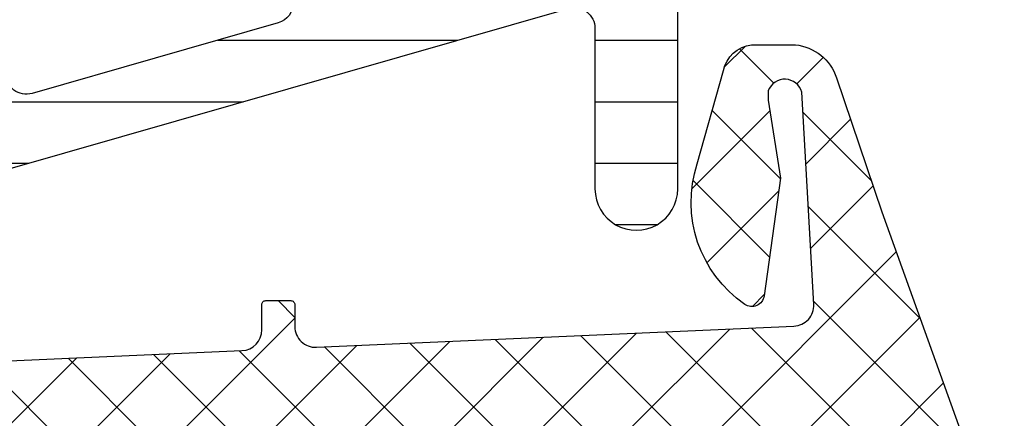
# Model space of a CAD drawing. Header units: millimetres. Extents: x 247761 to 294611, y 172579 to 236863.
# Tile 335 of 596: x 276250 to 276273, y 185305 to 185315. Entities that reach past the tile are written whole.
import ezdxf

# ---------------------------------------------------------------- set-up
doc = ezdxf.new("R2010")
doc.units = ezdxf.units.MM
doc.layers.add('FASÁDA DETAILNÍ', color=4, linetype='Continuous')
doc.layers.add('NOVA', color=240, linetype='Continuous')

# ---------------------------------------------------------------- blocks, each defined once
blk = doc.blocks.new('A$C69D17D4D')
at = {"layer": 'FASÁDA DETAILNÍ'}
h = blk.add_hatch(dxfattribs=at)
h.set_pattern_fill('ANSI31', color=256, scale=0.468, angle=135, style=0)
h.set_pattern_definition([(180, (1636.818060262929, 11954.49993115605), (-4.240520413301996e-16, -1.4859), [])])
edge = h.paths.add_edge_path(flags=16)
edge.add_line((1618.729582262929, 11952.15183115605), (1620.012944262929, 11949.92912115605))
edge.add_ellipse((1618.28121929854, 11948.92924877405), major_axis=(-1.999654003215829, 0), ratio=1, start_angle=150.000045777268, end_angle=210.0015014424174, ccw=False)
edge.add_line((1620.012971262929, 11947.92942315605), (1619.360843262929, 11946.79990515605))
edge.add_ellipse((1616.762763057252, 11948.29990828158), major_axis=(-3.000005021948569, 0), ratio=1, start_angle=106.0000547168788, end_angle=149.9999864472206, ccw=False)
edge.add_line((1617.589679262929, 11945.41611915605), (1613.918657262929, 11944.36347115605))
edge.add_ellipse((1613.780838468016, 11944.84410218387), major_axis=(-0.5000002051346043, 0), ratio=1, start_angle=-0.0007989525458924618, end_angle=106.0000072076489, ccw=False)
edge.add_line((1613.280838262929, 11944.84410915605), (1613.280948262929, 11952.40186215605))
edge.add_ellipse((1613.780948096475, 11952.40185232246), major_axis=(-0.4999998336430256, 0), ratio=1, start_angle=269.9991787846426, end_angle=359.9988731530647, ccw=False)
edge.add_line((1613.780955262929, 11952.90185215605), (1617.430604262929, 11952.90179615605))
edge.add_ellipse((1617.430564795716, 11951.40179690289), major_axis=(-1.49999925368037, 0), ratio=1, start_angle=210.0015272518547, end_angle=269.9984924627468, ccw=False)
edge = h.paths.add_edge_path(flags=16)
edge.add_line((1611.680946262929, 11952.40188015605), (1611.680819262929, 11944.09855015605))
edge.add_ellipse((1611.180818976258, 11944.0985584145), major_axis=(-0.5000002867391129, 0), ratio=1, start_angle=105.99994393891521, end_angle=179.9990536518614, ccw=False)
edge.add_line((1611.318637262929, 11943.61792715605), (1605.365875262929, 11941.91100015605))
edge.add_ellipse((1605.22805624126, 11942.39163088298), major_axis=(-0.4999999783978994, 0), ratio=1, start_angle=-0.0009480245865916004, end_angle=106.00004168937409, ccw=False)
edge.add_line((1604.728056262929, 11942.39163915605), (1604.728226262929, 11952.40199315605))
edge.add_ellipse((1605.228226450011, 11952.40198096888), major_axis=(-0.5000001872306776, 0), ratio=1, start_angle=269.9991047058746, end_angle=359.9986034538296, ccw=False)
edge.add_line((1605.228234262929, 11952.90198115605), (1611.180954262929, 11952.90189115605))
edge.add_ellipse((1611.180945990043, 11952.40189088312), major_axis=(-0.5000002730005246, 0), ratio=1, start_angle=179.998770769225, end_angle=269.9990519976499, ccw=False)
edge = h.paths.add_edge_path(flags=16)
edge.add_line((1597.363922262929, 11941.85284415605), (1595.530033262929, 11945.02923415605))
edge.add_ellipse((1598.128113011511, 11946.52923401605), major_axis=(-3.000002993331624, 0), ratio=1, start_angle=-30.00149175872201, end_angle=29.999963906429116, ccw=False)
edge.add_line((1595.530073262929, 11948.02930315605), (1597.910568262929, 11952.15218615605))
edge.add_ellipse((1599.209586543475, 11951.40215049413), major_axis=(-1.500000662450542, 0), ratio=1, start_angle=269.9984828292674, end_angle=329.9984416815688, ccw=False)
edge.add_line((1599.209626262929, 11952.90215115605), (1602.628240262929, 11952.90206015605))
edge.add_ellipse((1602.628226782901, 11952.40206067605), major_axis=(-0.4999994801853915, 0), ratio=1, start_angle=179.9985653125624, end_angle=269.9984553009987, ccw=False)
edge.add_line((1603.128226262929, 11952.40204815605), (1603.128045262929, 11942.10273315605))
edge.add_ellipse((1602.128044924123, 11942.10275149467), major_axis=(-1.000000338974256, 0), ratio=1, start_angle=89.99847242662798, end_angle=179.9989492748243, ccw=False)
edge.add_line((1602.128018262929, 11941.10275115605), (1598.662920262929, 11941.10284415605))
edge.add_ellipse((1598.66296044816, 11942.60284429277), major_axis=(-1.500000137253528, 0), ratio=1, start_angle=30.000003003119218, end_angle=89.9984650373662, ccw=False)
edge = h.paths.add_edge_path()
edge.add_line((1595.516116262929, 11939.50297615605), (1602.069179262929, 11939.50275415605))
edge.add_arc((1602.069346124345, 11944.50275185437), 4.999997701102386, 269.9980879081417, 286.0000237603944)
edge.add_line((1603.447534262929, 11939.69644615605), (1618.333952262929, 11943.96505715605))
edge.add_arc((1618.471770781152, 11943.4844268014), 0.4999994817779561, -7.395134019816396e-05, 105.9999979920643, ccw=False)
edge.add_line((1618.971770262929, 11943.48442615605), (1618.971770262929, 11939.60105215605))
edge.add_arc((1619.971770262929, 11939.60103215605), 1.0000000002, 179.9988540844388, 359.9988540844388)
edge.add_line((1620.971770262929, 11939.60101215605), (1620.971958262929, 11944.29934815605))
edge.add_line((1620.971958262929, 11944.29934815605), (1621.128010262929, 11944.29934815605))
edge.add_arc((1621.128010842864, 11944.59934814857), 0.2999999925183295, 269.9998892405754, 338.0261541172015)
edge.add_line((1621.406217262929, 11944.48709315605), (1622.379404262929, 11946.89899515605))
edge.add_arc((1622.564875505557, 11946.82415855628), 0.2000002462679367, 65.85901776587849, 158.0262022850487, ccw=False)
edge.add_line((1622.646672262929, 11947.00666715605), (1624.245357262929, 11946.29016715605))
edge.add_arc((1624.552095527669, 11946.97457291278), 0.7499997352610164, 245.8589415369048, 360.000018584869)
edge.add_line((1625.302095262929, 11946.97457315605), (1625.302095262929, 11952.08212215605))
edge.add_arc((1624.702095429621, 11952.08212202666), 0.5999998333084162, 1.235585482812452e-05, 120.142924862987)
edge.add_line((1624.400800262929, 11952.60098715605), (1622.228843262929, 11951.33977115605))
edge.add_arc((1622.078194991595, 11951.59920380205), 0.3000003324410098, 196.0000690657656, 300.1430306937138, ccw=False)
edge.add_line((1621.789816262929, 11951.51651215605), (1621.355549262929, 11953.03098415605))
edge.add_line((1621.355549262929, 11953.03098415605), (1620.593001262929, 11954.35175615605))
edge.add_arc((1620.333194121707, 11954.20175541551), 0.2999999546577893, 30.00016831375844, 92.46330478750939)
edge.add_line((1620.320300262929, 11954.50147815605), (1596.330646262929, 11954.50147815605))
edge.add_arc((1596.310691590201, 11954.20214243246), 0.3000001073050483, 86.18612376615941, 149.999852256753)
edge.add_line((1596.050884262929, 11954.35214315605), (1595.288316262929, 11953.03133715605))
edge.add_line((1595.288316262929, 11953.03133715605), (1594.854049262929, 11951.51686615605))
edge.add_arc((1594.565670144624, 11951.59955730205), 0.3000005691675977, 239.857081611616, 344.00004323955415, ccw=False)
edge.add_line((1594.415022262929, 11951.34012415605), (1592.243066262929, 11952.60134015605))
edge.add_arc((1591.941770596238, 11952.08247473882), 0.6000003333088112, 59.8570476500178, 179.9999601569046)
edge.add_line((1591.341770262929, 11952.08247515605), (1591.341770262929, 11942.17887515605))
edge.add_arc((1592.091770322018, 11942.17887441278), 0.7500000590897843, 179.9999432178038, 294.1410202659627)
edge.add_line((1592.398508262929, 11941.49446815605), (1593.997193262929, 11942.21096815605))
edge.add_arc((1594.078990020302, 11942.02845955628), 0.2000002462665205, 21.973797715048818, 114.1409822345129, ccw=False)
edge.add_line((1594.264461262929, 11942.10329615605), (1595.237920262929, 11939.69072115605))
edge.add_arc((1595.516126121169, 11939.80297531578), 0.2999991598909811, 201.9737385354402, 269.9981172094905)
h = blk.add_hatch(dxfattribs=at)
h.set_pattern_fill('ANSI37', color=256, scale=0.48, angle=180, style=0)
h.set_pattern_definition([(225, (1618.818060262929, 11924.49993133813), (1.077630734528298, -1.077630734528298), []), (315, (1618.818060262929, 11924.49993133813), (1.077630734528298, 1.077630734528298), [])])
edge = h.paths.add_edge_path(flags=16)
edge.add_line((1622.219337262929, 11923.83563733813), (1622.119593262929, 11922.44278333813))
edge.add_arc((1622.718060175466, 11922.39992584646), 0.5999995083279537, 175.9039194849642, 270.0000083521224)
edge.add_arc((1622.718060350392, 11922.39992584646), 0.5999995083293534, 269.9999916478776, 364.0960805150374)
edge.add_line((1623.316527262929, 11922.44278333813), (1623.216783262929, 11923.83563733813))
edge.add_arc((1622.718060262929, 11923.7999228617), 0.5000001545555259, 4.096064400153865, 175.903935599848)
edge = h.paths.add_edge_path(flags=16)
edge.add_arc((1624.318056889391, 11926.99993096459), 0.49999962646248, 179.9999571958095, 270.0000428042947)
edge.add_line((1624.318057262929, 11926.49993133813), (1627.911742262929, 11926.49993133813))
edge.add_arc((1627.911742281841, 11926.99993167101), 0.5000003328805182, 269.9999978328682, 383.218026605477)
edge.add_line((1628.371248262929, 11927.19704733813), (1625.655370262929, 11933.52814933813))
edge.add_arc((1625.195864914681, 11933.33103341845), 0.4999998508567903, 23.21808179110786, 92.50011063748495)
edge.add_line((1625.174054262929, 11933.83055733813), (1624.296247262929, 11933.79223133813))
edge.add_arc((1624.318056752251, 11933.29270772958), 0.4999994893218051, 92.49997911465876, 180.0000448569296)
edge.add_line((1623.818057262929, 11933.29270733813), (1623.818057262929, 11926.99993133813))
edge = h.paths.add_edge_path(flags=16)
edge.add_line((1598.764138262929, 11932.40809333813), (1594.615468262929, 11923.51124033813))
edge.add_arc((1595.068622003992, 11923.29993120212), 0.4999998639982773, 154.9999920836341, 270.0000296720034)
edge.add_line((1595.068622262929, 11922.79993133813), (1604.418057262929, 11922.79993133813))
edge.add_arc((1604.418057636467, 11923.29993096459), 0.4999996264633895, 269.9999571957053, 360.0000428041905)
edge.add_line((1604.918057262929, 11923.29993133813), (1604.918057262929, 11932.42385433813))
edge.add_arc((1604.418057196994, 11932.42385417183), 0.5000000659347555, 1.905586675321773e-05, 92.50002724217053)
edge.add_line((1604.396247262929, 11932.92337833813), (1599.195483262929, 11932.69630833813))
edge.add_arc((1599.217292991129, 11932.19678293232), 0.5000012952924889, 92.49999747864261, 154.9999080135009)
edge = h.paths.add_edge_path(flags=16)
edge.add_arc((1607.618056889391, 11923.29993096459), 0.49999962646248, 179.9999571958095, 270.0000428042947)
edge.add_line((1607.618057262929, 11922.79993133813), (1614.818057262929, 11922.79993133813))
edge.add_arc((1614.818057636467, 11923.29993096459), 0.4999996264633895, 269.9999571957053, 360.0000428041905)
edge.add_line((1615.318057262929, 11923.29993133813), (1615.318057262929, 11924.49993133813))
edge.add_arc((1617.318055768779, 11924.49993283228), 1.999998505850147, 89.99995719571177, 180.0000428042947, ccw=False)
edge.add_line((1617.318057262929, 11926.49993133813), (1621.118057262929, 11926.49993133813))
edge.add_arc((1621.118057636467, 11926.99993096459), 0.4999996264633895, 269.9999571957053, 360.0000428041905)
edge.add_line((1621.618057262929, 11926.99993133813), (1621.618057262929, 11933.15299233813))
edge.add_arc((1621.118057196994, 11933.15299217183), 0.5000000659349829, 1.905586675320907e-05, 92.50002724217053)
edge.add_line((1621.096247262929, 11933.65251633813), (1615.596247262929, 11933.41238133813))
edge.add_arc((1615.618056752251, 11932.91285772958), 0.499999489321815, 92.49997911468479, 180.0000448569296)
edge.add_line((1615.118057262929, 11932.91285733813), (1615.118057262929, 11927.59993133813))
edge.add_arc((1614.018057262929, 11927.59993133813), 1.099999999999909, -180, 0, ccw=False)
edge.add_line((1612.918057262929, 11927.59993133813), (1612.918057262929, 11932.77314233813))
edge.add_arc((1612.418057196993, 11932.77314217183), 0.500000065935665, 1.905586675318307e-05, 92.50002724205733)
edge.add_line((1612.396247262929, 11933.27266633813), (1607.596247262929, 11933.06309333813))
edge.add_arc((1607.618056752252, 11932.56356972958), 0.4999994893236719, 92.49997911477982, 180.0000448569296)
edge.add_line((1607.118057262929, 11932.56356933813), (1607.118057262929, 11923.29993133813))
edge = h.paths.add_edge_path()
edge.add_line((1592.405004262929, 11924.68638833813), (1596.502853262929, 11933.47425433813))
edge.add_ellipse((1599.221778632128, 11932.20639684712), major_axis=(-3.000002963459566, 0), ratio=1, start_angle=272.500058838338, end_angle=334.99996937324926, ccw=False)
edge.add_line((1599.090917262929, 11935.20354433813), (1599.739867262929, 11935.23187833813))
edge.add_ellipse((1599.718057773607, 11935.73140194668), major_axis=(-0.4999994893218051, 0), ratio=1, start_angle=92.49997911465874, end_angle=180.0000448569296)
edge.add_line((1600.218057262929, 11935.73140233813), (1600.218057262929, 11936.69993133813))
edge.add_ellipse((1600.318057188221, 11936.69993141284), major_axis=(-0.09999992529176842, 0), ratio=1, start_angle=-90.00004280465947, end_angle=4.280439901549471e-05, ccw=False)
edge.add_line((1600.318057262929, 11936.79993133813), (1600.918057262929, 11936.79993133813))
edge.add_ellipse((1600.918057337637, 11936.69993141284), major_axis=(-0.09999992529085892, 0), ratio=1, start_angle=179.9999571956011, end_angle=270.00004280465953, ccw=False)
edge.add_line((1601.018057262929, 11936.69993133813), (1601.018057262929, 11935.79689333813))
edge.add_ellipse((1601.518057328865, 11935.79689350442), major_axis=(-0.500000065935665, 0), ratio=1, start_angle=1.905586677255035e-05, end_angle=92.50002724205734)
edge.add_line((1601.539867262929, 11935.29736933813), (1610.440161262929, 11935.69120733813))
edge.add_ellipse((1610.418057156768, 11936.19071861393), major_axis=(-0.5000001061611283, 0), ratio=1, start_angle=92.53376922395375, end_angle=180.000082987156)
edge.add_line((1610.918057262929, 11936.19071933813), (1610.918057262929, 11936.79993133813))
edge.add_ellipse((1611.018057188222, 11936.79993141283), major_axis=(-0.09999992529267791, 0), ratio=1, start_angle=-90.00004280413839, end_angle=4.280439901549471e-05, ccw=False)
edge.add_line((1611.018057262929, 11936.89993133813), (1611.618057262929, 11936.89993133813))
edge.add_ellipse((1611.618057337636, 11936.79993141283), major_axis=(-0.09999992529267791, 0), ratio=1, start_angle=179.9999571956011, end_angle=270.0000428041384, ccw=False)
edge.add_line((1611.718057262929, 11936.79993133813), (1611.718057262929, 11936.27036933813))
edge.add_ellipse((1612.21805776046, 11936.27036903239), major_axis=(-0.5000004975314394, 0), ratio=1, start_angle=-3.503449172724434e-05, end_angle=92.53369799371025)
edge.add_line((1612.240161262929, 11935.77085733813), (1623.780386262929, 11936.28151333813))
edge.add_ellipse((1623.758576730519, 11936.78103793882), major_axis=(-0.5000004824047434, 0), ratio=1, start_angle=92.49997908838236, end_angle=183.2170573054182)
edge.add_line((1624.257789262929, 11936.80909733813), (1623.969226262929, 11941.94284033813))
edge.add_ellipse((1623.558808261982, 11941.8272849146), major_axis=(-0.4263754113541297, 0), ratio=1, start_angle=195.724854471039, end_angle=339.2410276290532)
edge.add_line((1623.160113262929, 11941.97840833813), (1623.161353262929, 11941.74580533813))
edge.add_line((1623.161353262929, 11941.74580533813), (1623.459491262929, 11939.86322633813))
edge.add_line((1623.459491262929, 11939.86322633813), (1623.059065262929, 11937.01394133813))
edge.add_ellipse((1622.761984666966, 11937.05569193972), major_axis=(-0.2999999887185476, 0), ratio=1, start_angle=55.40225361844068, end_angle=172.0002559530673, ccw=False)
edge.add_ellipse((1624.295098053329, 11939.27826302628), major_axis=(-3.000047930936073, 0), ratio=1, start_angle=-18.008424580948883, end_angle=55.40235871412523, ccw=False)
edge.add_line((1621.442019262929, 11940.20574833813), (1622.075595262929, 11942.46063933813))
edge.add_ellipse((1622.850807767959, 11942.29970979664), major_axis=(-0.7917403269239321, 0), ratio=1, start_angle=276.7983462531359, end_angle=348.2723102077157, ccw=False)
edge.add_line((1622.757085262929, 11943.08588333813), (1623.815295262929, 11943.08710433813))
edge.add_ellipse((1623.686171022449, 11941.90801811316), major_axis=(-1.186135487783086, 0), ratio=1, start_angle=198.6555764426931, end_angle=263.7503218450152, ccw=False)
edge.add_line((1624.809985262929, 11942.28743733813), (1625.904318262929, 11939.04609733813))
edge.add_line((1625.904318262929, 11939.04609733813), (1628.794096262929, 11930.99630233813))
edge.add_line((1628.794096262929, 11930.99630233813), (1633.126905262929, 11921.09842533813))
edge.add_ellipse((1632.667896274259, 11920.90015527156), major_axis=(-0.5000002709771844, 0), ratio=1, start_angle=90.06657637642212, end_angle=203.3620494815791, ccw=False)
edge.add_line((1632.668477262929, 11920.40015533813), (1632.121776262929, 11920.39952033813))
edge.add_ellipse((1632.121195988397, 11920.89952044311), major_axis=(-0.5000004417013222, 0), ratio=1, start_angle=23.920824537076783, end_angle=90.06649451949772, ccw=False)
edge.add_line((1631.664142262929, 11920.69678333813), (1630.262386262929, 11923.90078633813))
edge.add_ellipse((1629.346245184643, 11923.49993200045), major_axis=(-0.9999993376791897, 0), ratio=1, start_angle=203.6316147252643, end_angle=270.0000528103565)
edge.add_line((1629.346244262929, 11924.49993133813), (1624.118302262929, 11924.49993133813))
edge.add_line((1624.118302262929, 11924.49993133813), (1624.118293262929, 11922.70045233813))
edge.add_line((1624.118293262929, 11922.70045233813), (1624.633094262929, 11922.56251033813))
edge.add_ellipse((1624.518329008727, 11922.28535631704), major_axis=(-0.2999756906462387, 0), ratio=1, start_angle=157.4964333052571, end_angle=247.5062997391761, ccw=False)
edge.add_line((1624.795463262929, 11922.17054333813), (1623.946296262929, 11920.90041633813))
edge.add_ellipse((1623.08043207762, 11921.40013710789), major_axis=(-0.9997207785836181, 0), ratio=1, start_angle=89.99238815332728, end_angle=150.0092393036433, ccw=False)
edge.add_line((1623.080299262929, 11920.40041633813), (1622.355938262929, 11920.40044733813))
edge.add_ellipse((1622.356146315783, 11921.40018517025), major_axis=(-0.9997378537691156, 0), ratio=1, start_angle=29.99132494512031, end_angle=89.98807632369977, ccw=False)
edge.add_line((1621.490272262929, 11920.90044733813), (1620.641105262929, 11922.17054333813))
edge.add_ellipse((1620.91825275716, 11922.28535522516), major_axis=(-0.2999875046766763, 0), ratio=1, start_angle=-67.50139619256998, end_angle=22.502406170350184, ccw=False)
edge.add_line((1620.803459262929, 11922.56251033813), (1621.318275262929, 11922.70048233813))
edge.add_line((1621.318275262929, 11922.70048233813), (1621.318283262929, 11924.49993133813))
edge.add_line((1621.318283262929, 11924.49993133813), (1618.118056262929, 11924.49993133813))
edge.add_ellipse((1618.118056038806, 11924.19993156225), major_axis=(-0.2999997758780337, 0), ratio=1, start_angle=-90.00004280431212, end_angle=4.280405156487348e-05)
edge.add_line((1617.818056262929, 11924.19993133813), (1617.818056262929, 11920.89993533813))
edge.add_ellipse((1617.318056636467, 11920.89993496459), major_axis=(-0.49999962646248, 0), ratio=1, start_angle=89.99995719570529, end_angle=180.0000428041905, ccw=False)
edge.add_line((1617.318056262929, 11920.39993533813), (1590.420434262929, 11920.39993533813))
edge.add_line((1590.420434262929, 11920.39993533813), (1589.525316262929, 11921.95032733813))
edge.add_ellipse((1589.958328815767, 11922.20032742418), major_axis=(-0.4999999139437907, 0), ratio=1, start_angle=-89.99993664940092, end_angle=30.000017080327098, ccw=False)
edge.add_line((1589.958328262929, 11922.70032733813), (1589.958328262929, 11924.39769833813))
edge.add_line((1589.958328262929, 11924.39769833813), (1591.951850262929, 11924.39769833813))
edge.add_ellipse((1591.951850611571, 11924.89769859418), major_axis=(-0.500000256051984, 0), ratio=1, start_angle=89.99996004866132, end_angle=154.9998714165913)
h = blk.add_hatch(dxfattribs=at)
h.set_pattern_fill('ANSI37', color=256, scale=0.48, angle=180, style=0)
h.set_pattern_definition([(225, (1618.818060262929, 11924.49993115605), (1.077630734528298, -1.077630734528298), []), (315, (1618.818060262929, 11924.49993115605), (1.077630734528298, 1.077630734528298), [])])
edge = h.paths.add_edge_path(flags=16)
edge.add_line((1622.219337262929, 11923.83563715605), (1622.119593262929, 11922.44278315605))
edge.add_arc((1622.718060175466, 11922.39992566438), 0.5999995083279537, 175.9039194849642, 270.0000083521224)
edge.add_arc((1622.718060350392, 11922.39992566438), 0.5999995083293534, 269.9999916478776, 364.0960805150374)
edge.add_line((1623.316527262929, 11922.44278315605), (1623.216783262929, 11923.83563715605))
edge.add_arc((1622.718060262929, 11923.79992267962), 0.5000001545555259, 4.096064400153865, 175.903935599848)
edge = h.paths.add_edge_path(flags=16)
edge.add_arc((1624.318056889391, 11926.99993078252), 0.49999962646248, 179.9999571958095, 270.0000428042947)
edge.add_line((1624.318057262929, 11926.49993115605), (1627.911742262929, 11926.49993115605))
edge.add_arc((1627.911742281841, 11926.99993148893), 0.5000003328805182, 269.9999978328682, 383.218026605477)
edge.add_line((1628.371248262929, 11927.19704715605), (1625.655370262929, 11933.52814915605))
edge.add_arc((1625.195864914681, 11933.33103323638), 0.4999998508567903, 23.21808179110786, 92.50011063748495)
edge.add_line((1625.174054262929, 11933.83055715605), (1624.296247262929, 11933.79223115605))
edge.add_arc((1624.318056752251, 11933.2927075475), 0.4999994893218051, 92.49997911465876, 180.0000448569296)
edge.add_line((1623.818057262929, 11933.29270715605), (1623.818057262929, 11926.99993115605))
edge = h.paths.add_edge_path(flags=16)
edge.add_line((1598.764138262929, 11932.40809315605), (1594.615468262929, 11923.51124015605))
edge.add_arc((1595.068622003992, 11923.29993102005), 0.4999998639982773, 154.9999920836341, 270.0000296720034)
edge.add_line((1595.068622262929, 11922.79993115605), (1604.418057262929, 11922.79993115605))
edge.add_arc((1604.418057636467, 11923.29993078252), 0.4999996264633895, 269.9999571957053, 360.0000428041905)
edge.add_line((1604.918057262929, 11923.29993115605), (1604.918057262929, 11932.42385415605))
edge.add_arc((1604.418057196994, 11932.42385398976), 0.5000000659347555, 1.905586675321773e-05, 92.50002724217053)
edge.add_line((1604.396247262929, 11932.92337815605), (1599.195483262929, 11932.69630815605))
edge.add_arc((1599.217292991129, 11932.19678275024), 0.5000012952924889, 92.49999747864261, 154.9999080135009)
edge = h.paths.add_edge_path(flags=16)
edge.add_arc((1607.618056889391, 11923.29993078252), 0.49999962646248, 179.9999571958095, 270.0000428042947)
edge.add_line((1607.618057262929, 11922.79993115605), (1614.818057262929, 11922.79993115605))
edge.add_arc((1614.818057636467, 11923.29993078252), 0.4999996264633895, 269.9999571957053, 360.0000428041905)
edge.add_line((1615.318057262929, 11923.29993115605), (1615.318057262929, 11924.49993115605))
edge.add_arc((1617.318055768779, 11924.4999326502), 1.999998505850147, 89.99995719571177, 180.0000428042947, ccw=False)
edge.add_line((1617.318057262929, 11926.49993115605), (1621.118057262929, 11926.49993115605))
edge.add_arc((1621.118057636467, 11926.99993078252), 0.4999996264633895, 269.9999571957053, 360.0000428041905)
edge.add_line((1621.618057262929, 11926.99993115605), (1621.618057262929, 11933.15299215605))
edge.add_arc((1621.118057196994, 11933.15299198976), 0.5000000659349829, 1.905586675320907e-05, 92.50002724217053)
edge.add_line((1621.096247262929, 11933.65251615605), (1615.596247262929, 11933.41238115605))
edge.add_arc((1615.618056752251, 11932.9128575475), 0.499999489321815, 92.49997911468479, 180.0000448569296)
edge.add_line((1615.118057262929, 11932.91285715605), (1615.118057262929, 11927.59993115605))
edge.add_arc((1614.018057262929, 11927.59993115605), 1.099999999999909, -180, 0, ccw=False)
edge.add_line((1612.918057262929, 11927.59993115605), (1612.918057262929, 11932.77314215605))
edge.add_arc((1612.418057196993, 11932.77314198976), 0.500000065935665, 1.905586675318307e-05, 92.50002724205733)
edge.add_line((1612.396247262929, 11933.27266615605), (1607.596247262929, 11933.06309315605))
edge.add_arc((1607.618056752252, 11932.5635695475), 0.4999994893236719, 92.49997911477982, 180.0000448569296)
edge.add_line((1607.118057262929, 11932.56356915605), (1607.118057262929, 11923.29993115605))
edge = h.paths.add_edge_path()
edge.add_line((1592.405004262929, 11924.68638815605), (1596.502853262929, 11933.47425415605))
edge.add_ellipse((1599.221778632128, 11932.20639666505), major_axis=(-3.000002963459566, 0), ratio=1, start_angle=272.500058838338, end_angle=334.99996937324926, ccw=False)
edge.add_line((1599.090917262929, 11935.20354415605), (1599.739867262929, 11935.23187815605))
edge.add_ellipse((1599.718057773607, 11935.7314017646), major_axis=(-0.4999994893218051, 0), ratio=1, start_angle=92.49997911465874, end_angle=180.0000448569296)
edge.add_line((1600.218057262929, 11935.73140215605), (1600.218057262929, 11936.69993115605))
edge.add_ellipse((1600.318057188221, 11936.69993123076), major_axis=(-0.09999992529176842, 0), ratio=1, start_angle=-90.00004280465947, end_angle=4.280439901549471e-05, ccw=False)
edge.add_line((1600.318057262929, 11936.79993115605), (1600.918057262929, 11936.79993115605))
edge.add_ellipse((1600.918057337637, 11936.69993123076), major_axis=(-0.09999992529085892, 0), ratio=1, start_angle=179.9999571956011, end_angle=270.00004280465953, ccw=False)
edge.add_line((1601.018057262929, 11936.69993115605), (1601.018057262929, 11935.79689315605))
edge.add_ellipse((1601.518057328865, 11935.79689332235), major_axis=(-0.500000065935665, 0), ratio=1, start_angle=1.905586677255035e-05, end_angle=92.50002724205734)
edge.add_line((1601.539867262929, 11935.29736915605), (1610.440161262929, 11935.69120715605))
edge.add_ellipse((1610.418057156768, 11936.19071843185), major_axis=(-0.5000001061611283, 0), ratio=1, start_angle=92.53376922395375, end_angle=180.000082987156)
edge.add_line((1610.918057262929, 11936.19071915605), (1610.918057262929, 11936.79993115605))
edge.add_ellipse((1611.018057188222, 11936.79993123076), major_axis=(-0.09999992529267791, 0), ratio=1, start_angle=-90.00004280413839, end_angle=4.280439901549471e-05, ccw=False)
edge.add_line((1611.018057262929, 11936.89993115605), (1611.618057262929, 11936.89993115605))
edge.add_ellipse((1611.618057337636, 11936.79993123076), major_axis=(-0.09999992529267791, 0), ratio=1, start_angle=179.9999571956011, end_angle=270.0000428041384, ccw=False)
edge.add_line((1611.718057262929, 11936.79993115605), (1611.718057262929, 11936.27036915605))
edge.add_ellipse((1612.21805776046, 11936.27036885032), major_axis=(-0.5000004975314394, 0), ratio=1, start_angle=-3.503449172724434e-05, end_angle=92.53369799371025)
edge.add_line((1612.240161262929, 11935.77085715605), (1623.780386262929, 11936.28151315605))
edge.add_ellipse((1623.758576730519, 11936.78103775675), major_axis=(-0.5000004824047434, 0), ratio=1, start_angle=92.49997908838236, end_angle=183.2170573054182)
edge.add_line((1624.257789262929, 11936.80909715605), (1623.969226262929, 11941.94284015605))
edge.add_ellipse((1623.558808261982, 11941.82728473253), major_axis=(-0.4263754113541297, 0), ratio=1, start_angle=195.724854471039, end_angle=339.2410276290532)
edge.add_line((1623.160113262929, 11941.97840815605), (1623.161353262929, 11941.74580515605))
edge.add_line((1623.161353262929, 11941.74580515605), (1623.459491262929, 11939.86322615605))
edge.add_line((1623.459491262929, 11939.86322615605), (1623.059065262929, 11937.01394115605))
edge.add_ellipse((1622.761984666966, 11937.05569175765), major_axis=(-0.2999999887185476, 0), ratio=1, start_angle=55.40225361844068, end_angle=172.0002559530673, ccw=False)
edge.add_ellipse((1624.295098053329, 11939.27826284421), major_axis=(-3.000047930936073, 0), ratio=1, start_angle=-18.008424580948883, end_angle=55.40235871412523, ccw=False)
edge.add_line((1621.442019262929, 11940.20574815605), (1622.075595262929, 11942.46063915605))
edge.add_ellipse((1622.850807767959, 11942.29970961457), major_axis=(-0.7917403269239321, 0), ratio=1, start_angle=276.7983462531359, end_angle=348.2723102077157, ccw=False)
edge.add_line((1622.757085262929, 11943.08588315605), (1623.815295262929, 11943.08710415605))
edge.add_ellipse((1623.686171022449, 11941.90801793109), major_axis=(-1.186135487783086, 0), ratio=1, start_angle=198.6555764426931, end_angle=263.7503218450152, ccw=False)
edge.add_line((1624.809985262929, 11942.28743715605), (1625.904318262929, 11939.04609715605))
edge.add_line((1625.904318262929, 11939.04609715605), (1628.794096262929, 11930.99630215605))
edge.add_line((1628.794096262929, 11930.99630215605), (1633.126905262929, 11921.09842515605))
edge.add_ellipse((1632.667896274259, 11920.90015508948), major_axis=(-0.5000002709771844, 0), ratio=1, start_angle=90.06657637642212, end_angle=203.3620494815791, ccw=False)
edge.add_line((1632.668477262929, 11920.40015515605), (1632.121776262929, 11920.39952015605))
edge.add_ellipse((1632.121195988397, 11920.89952026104), major_axis=(-0.5000004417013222, 0), ratio=1, start_angle=23.920824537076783, end_angle=90.06649451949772, ccw=False)
edge.add_line((1631.664142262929, 11920.69678315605), (1630.262386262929, 11923.90078615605))
edge.add_ellipse((1629.346245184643, 11923.49993181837), major_axis=(-0.9999993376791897, 0), ratio=1, start_angle=203.6316147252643, end_angle=270.0000528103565)
edge.add_line((1629.346244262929, 11924.49993115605), (1624.118302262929, 11924.49993115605))
edge.add_line((1624.118302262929, 11924.49993115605), (1624.118293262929, 11922.70045215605))
edge.add_line((1624.118293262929, 11922.70045215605), (1624.633094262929, 11922.56251015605))
edge.add_ellipse((1624.518329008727, 11922.28535613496), major_axis=(-0.2999756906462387, 0), ratio=1, start_angle=157.4964333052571, end_angle=247.5062997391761, ccw=False)
edge.add_line((1624.795463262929, 11922.17054315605), (1623.946296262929, 11920.90041615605))
edge.add_ellipse((1623.08043207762, 11921.40013692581), major_axis=(-0.9997207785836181, 0), ratio=1, start_angle=89.99238815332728, end_angle=150.0092393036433, ccw=False)
edge.add_line((1623.080299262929, 11920.40041615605), (1622.355938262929, 11920.40044715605))
edge.add_ellipse((1622.356146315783, 11921.40018498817), major_axis=(-0.9997378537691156, 0), ratio=1, start_angle=29.99132494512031, end_angle=89.98807632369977, ccw=False)
edge.add_line((1621.490272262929, 11920.90044715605), (1620.641105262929, 11922.17054315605))
edge.add_ellipse((1620.91825275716, 11922.28535504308), major_axis=(-0.2999875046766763, 0), ratio=1, start_angle=-67.50139619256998, end_angle=22.502406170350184, ccw=False)
edge.add_line((1620.803459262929, 11922.56251015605), (1621.318275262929, 11922.70048215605))
edge.add_line((1621.318275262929, 11922.70048215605), (1621.318283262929, 11924.49993115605))
edge.add_line((1621.318283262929, 11924.49993115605), (1618.118056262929, 11924.49993115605))
edge.add_ellipse((1618.118056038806, 11924.19993138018), major_axis=(-0.2999997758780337, 0), ratio=1, start_angle=-90.00004280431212, end_angle=4.280405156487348e-05)
edge.add_line((1617.818056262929, 11924.19993115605), (1617.818056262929, 11920.89993515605))
edge.add_ellipse((1617.318056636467, 11920.89993478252), major_axis=(-0.49999962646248, 0), ratio=1, start_angle=89.99995719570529, end_angle=180.0000428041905, ccw=False)
edge.add_line((1617.318056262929, 11920.39993515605), (1590.420434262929, 11920.39993515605))
edge.add_line((1590.420434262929, 11920.39993515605), (1589.525316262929, 11921.95032715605))
edge.add_ellipse((1589.958328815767, 11922.20032724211), major_axis=(-0.4999999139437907, 0), ratio=1, start_angle=-89.99993664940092, end_angle=30.000017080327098, ccw=False)
edge.add_line((1589.958328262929, 11922.70032715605), (1589.958328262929, 11924.39769815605))
edge.add_line((1589.958328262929, 11924.39769815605), (1591.951850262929, 11924.39769815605))
edge.add_ellipse((1591.951850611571, 11924.89769841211), major_axis=(-0.500000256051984, 0), ratio=1, start_angle=89.99996004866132, end_angle=154.9998714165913)
for points in [[(1618.333952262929, 11943.96505715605, -0.498582), (1618.971770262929, 11943.48442615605), (1618.971770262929, 11939.60105215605), (1618.971770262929, 11939.60105215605, 1), (1620.971770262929, 11939.60101215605), (1620.971958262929, 11944.29934815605)], [(1591.341770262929, 11952.08247515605), (1591.341770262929, 11942.17887515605), (1591.341770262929, 11942.17887515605, 0.543753), (1592.398508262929, 11941.49446815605), (1593.997193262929, 11942.21096815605), (1593.997193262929, 11942.21096815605, -0.425336), (1594.264461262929, 11942.10329615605), (1595.237920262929, 11939.69072115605), (1595.237920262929, 11939.69072115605, 0.305847), (1595.516116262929, 11939.50297615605), (1595.516116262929, 11939.50297615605), (1602.069179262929, 11939.50275415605), (1602.069179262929, 11939.50275415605, 0.0699353), (1603.447534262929, 11939.69644615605), (1618.333952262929, 11943.96505715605)]]:
    blk.add_lwpolyline(points, format="xyb", dxfattribs=at)
at = {"layer": 'FASÁDA DETAILNÍ', "extrusion": (0, 0, -1)}
blk.add_lwpolyline([(-1611.680946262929, 11952.40188015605), (-1611.680819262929, 11944.09855015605), (-1611.680819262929, 11944.09855015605, 0.334591), (-1611.318637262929, 11943.61792715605), (-1605.365875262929, 11941.91100015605), (-1605.365875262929, 11941.91100015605, 0.498587), (-1604.728056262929, 11942.39163915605), (-1604.728226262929, 11952.40199315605), (-1604.728226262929, 11952.40199315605, 0.414211), (-1605.228234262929, 11952.90198115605), (-1611.180954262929, 11952.90189115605), (-1611.180954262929, 11952.90189115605, 0.414215), (-1611.680946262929, 11952.40188015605)], format="xyb", close=True, dxfattribs=at)
for points in [[(-1601.539867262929, 11935.29736933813), (-1610.440161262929, 11935.69120733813), (-1610.440161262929, 11935.69120733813, -0.40132), (-1610.918057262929, 11936.19071933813), (-1610.918057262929, 11936.79993133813), (-1610.918057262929, 11936.79993133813, 0.414214), (-1611.018057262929, 11936.89993133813), (-1611.618057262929, 11936.89993133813), (-1611.618057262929, 11936.89993133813, 0.414214), (-1611.718057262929, 11936.79993133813), (-1611.718057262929, 11936.27036933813), (-1611.718057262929, 11936.27036933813, -0.427226), (-1612.240161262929, 11935.77085733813), (-1623.780386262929, 11936.28151333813), (-1623.780386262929, 11936.28151333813, -0.417884), (-1624.257789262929, 11936.80909733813), (-1623.969226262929, 11941.94284033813), (-1623.969226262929, 11941.94284033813, -0.723322), (-1623.160113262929, 11941.97840833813), (-1623.161353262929, 11941.74580533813), (-1623.459491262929, 11939.86322633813), (-1623.059065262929, 11937.01394133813), (-1623.059065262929, 11937.01394133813, 0.557725), (-1622.591641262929, 11936.80874433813, 0.331739), (-1621.442019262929, 11940.20574833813), (-1622.075595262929, 11942.46063933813), (-1622.075595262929, 11942.46063933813, 0.322384), (-1622.757085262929, 11943.08588333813), (-1623.815295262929, 11943.08710433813), (-1623.815295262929, 11943.08710433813, 0.291922), (-1624.809985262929, 11942.28743733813), (-1625.904318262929, 11939.04609733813), (-1628.794096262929, 11930.99630233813)], [(-1601.539867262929, 11935.29736915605), (-1610.440161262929, 11935.69120715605), (-1610.440161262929, 11935.69120715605, -0.40132), (-1610.918057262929, 11936.19071915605), (-1610.918057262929, 11936.79993115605), (-1610.918057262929, 11936.79993115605, 0.414214), (-1611.018057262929, 11936.89993115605), (-1611.618057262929, 11936.89993115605), (-1611.618057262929, 11936.89993115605, 0.414214), (-1611.718057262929, 11936.79993115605), (-1611.718057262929, 11936.27036915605), (-1611.718057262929, 11936.27036915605, -0.427226), (-1612.240161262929, 11935.77085715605), (-1623.780386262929, 11936.28151315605), (-1623.780386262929, 11936.28151315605, -0.417884), (-1624.257789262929, 11936.80909715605), (-1623.969226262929, 11941.94284015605), (-1623.969226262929, 11941.94284015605, -0.723322), (-1623.160113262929, 11941.97840815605), (-1623.161353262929, 11941.74580515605), (-1623.459491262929, 11939.86322615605), (-1623.059065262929, 11937.01394115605), (-1623.059065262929, 11937.01394115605, 0.557725), (-1622.591641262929, 11936.80874415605, 0.331739), (-1621.442019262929, 11940.20574815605), (-1622.075595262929, 11942.46063915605), (-1622.075595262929, 11942.46063915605, 0.322384), (-1622.757085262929, 11943.08588315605), (-1623.815295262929, 11943.08710415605), (-1623.815295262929, 11943.08710415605, 0.291922), (-1624.809985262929, 11942.28743715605), (-1625.904318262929, 11939.04609715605), (-1628.794096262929, 11930.99630215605)]]:
    blk.add_lwpolyline(points, format="xyb", dxfattribs=at)

msp = doc.modelspace()

# ---------------------------------------------------------------- block references
at = {"layer": 'NOVA', "ltscale": 300}
msp.add_blockref('A$C69D17D4D', (274644.5174331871, 173371.2585875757), dxfattribs=at)

doc.saveas('drawing.dxf')
